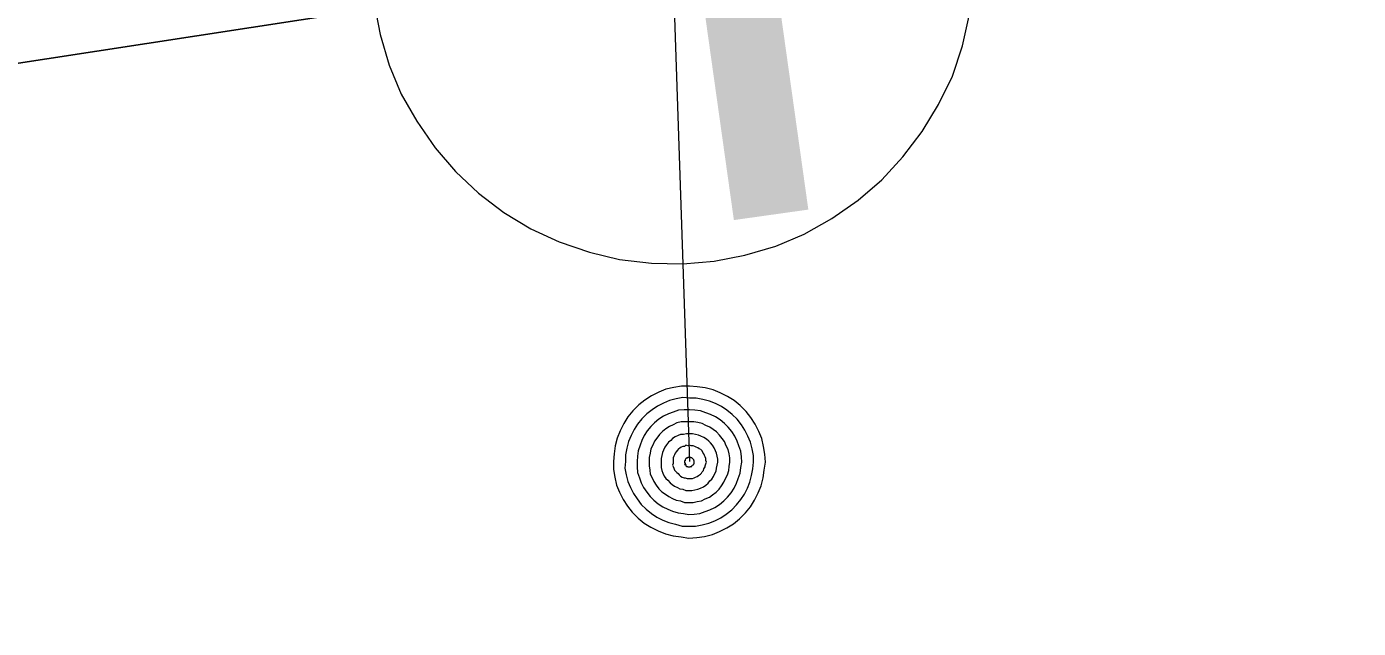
# Model space of a CAD drawing. Extents: x -807203 to -805207, y -993656 to -992505.
# Drawn here: x -807051.048 to -807048.84, y -993028.065 to -993027.068 of the extents above; entities that cross this region are included whole.
import ezdxf

# ---------------------------------------------------------------- set-up
doc = ezdxf.new("R2010")
doc.units = 0
doc.header["$LTSCALE"] = 0.4
for name, color, linetype, lineweight in [('1', 7, 'Continuous', 13), ('14', 7, 'Continuous', 25), ('17', 7, 'Continuous', 25), ('47', 7, 'Continuous', 13), ('9', 7, 'Continuous', 13)]:
    doc.layers.add(name, color=color, linetype=linetype, lineweight=lineweight)

msp = doc.modelspace()

# ---------------------------------------------------------------- linework, layer by layer
at = {"layer": '14', "lineweight": 13}
msp.add_line((-807049.977, -993026.962), (-807049.949, -993027.789), dxfattribs=at)
at = {"layer": '17'}
msp.add_lwpolyline([(-807110.708, -993075.809), (-807047.581, -993057.206), (-807051.701, -993027.227), (-807049.977, -993026.962)], dxfattribs=at)
at = {"layer": '47'}
msp.add_lwpolyline([(-807050.472, -993027.03), (-807050.462, -993027.081), (-807050.447, -993027.132), (-807050.427, -993027.18), (-807050.401, -993027.225), (-807050.371, -993027.269), (-807050.337, -993027.308), (-807050.299, -993027.344), (-807050.257, -993027.376), (-807050.212, -993027.403), (-807050.165, -993027.425), (-807050.115, -993027.442), (-807050.065, -993027.454), (-807050.012, -993027.46), (-807049.96, -993027.461), (-807049.908, -993027.457), (-807049.857, -993027.447), (-807049.806, -993027.432), (-807049.759, -993027.412), (-807049.713, -993027.386), (-807049.669, -993027.356), (-807049.63, -993027.322), (-807049.595, -993027.284), (-807049.563, -993027.242), (-807049.536, -993027.197), (-807049.513, -993027.15), (-807049.496, -993027.1), (-807049.485, -993027.05)], dxfattribs=at)
at = {"layer": '9'}
for points in [[(-807050.075, -993027.789), (-807050.075, -993027.802), (-807050.073, -993027.815), (-807050.07, -993027.828), (-807050.065, -993027.84), (-807050.059, -993027.852), (-807050.052, -993027.863), (-807050.044, -993027.873), (-807050.034, -993027.883), (-807050.024, -993027.891), (-807050.013, -993027.898), (-807050.001, -993027.904), (-807049.989, -993027.909), (-807049.976, -993027.912), (-807049.963, -993027.914), (-807049.95, -993027.916), (-807049.937, -993027.915), (-807049.924, -993027.913), (-807049.911, -993027.91), (-807049.899, -993027.905), (-807049.887, -993027.899), (-807049.876, -993027.892), (-807049.866, -993027.884), (-807049.856, -993027.874), (-807049.848, -993027.864), (-807049.841, -993027.853), (-807049.835, -993027.841), (-807049.83, -993027.829), (-807049.827, -993027.816), (-807049.825, -993027.803), (-807049.823, -993027.79), (-807049.824, -993027.777), (-807049.826, -993027.764), (-807049.829, -993027.751), (-807049.834, -993027.739), (-807049.84, -993027.727), (-807049.847, -993027.716), (-807049.855, -993027.706), (-807049.865, -993027.696), (-807049.875, -993027.688), (-807049.886, -993027.681), (-807049.898, -993027.675), (-807049.91, -993027.67), (-807049.923, -993027.667), (-807049.936, -993027.665), (-807049.949, -993027.664), (-807049.962, -993027.664), (-807049.975, -993027.666), (-807049.988, -993027.669), (-807050, -993027.674), (-807050.012, -993027.68), (-807050.023, -993027.687), (-807050.033, -993027.695), (-807050.043, -993027.705), (-807050.051, -993027.715), (-807050.058, -993027.726), (-807050.064, -993027.738), (-807050.069, -993027.75), (-807050.072, -993027.763), (-807050.074, -993027.776)], [(-807050.055, -993027.789), (-807050.056, -993027.8), (-807050.054, -993027.811), (-807050.051, -993027.822), (-807050.047, -993027.832), (-807050.042, -993027.842), (-807050.036, -993027.851), (-807050.029, -993027.86), (-807050.021, -993027.868), (-807050.012, -993027.875), (-807050.003, -993027.881), (-807049.993, -993027.886), (-807049.983, -993027.89), (-807049.972, -993027.893), (-807049.961, -993027.896), (-807049.95, -993027.896), (-807049.939, -993027.896), (-807049.928, -993027.894), (-807049.917, -993027.891), (-807049.907, -993027.887), (-807049.897, -993027.882), (-807049.888, -993027.876), (-807049.879, -993027.869), (-807049.871, -993027.861), (-807049.864, -993027.852), (-807049.858, -993027.843), (-807049.853, -993027.833), (-807049.849, -993027.823), (-807049.846, -993027.812), (-807049.844, -993027.801), (-807049.843, -993027.79), (-807049.843, -993027.779), (-807049.845, -993027.768), (-807049.848, -993027.757), (-807049.852, -993027.747), (-807049.857, -993027.737), (-807049.863, -993027.728), (-807049.87, -993027.719), (-807049.878, -993027.711), (-807049.887, -993027.704), (-807049.896, -993027.698), (-807049.906, -993027.693), (-807049.916, -993027.689), (-807049.927, -993027.686), (-807049.938, -993027.684), (-807049.949, -993027.684), (-807049.96, -993027.683), (-807049.971, -993027.685), (-807049.982, -993027.688), (-807049.992, -993027.692), (-807050.002, -993027.697), (-807050.011, -993027.703), (-807050.02, -993027.71), (-807050.028, -993027.718), (-807050.035, -993027.727), (-807050.041, -993027.736), (-807050.046, -993027.746), (-807050.05, -993027.756), (-807050.053, -993027.767), (-807050.055, -993027.778)], [(-807050.036, -993027.789), (-807050.036, -993027.798), (-807050.035, -993027.807), (-807050.032, -993027.816), (-807050.029, -993027.824), (-807050.025, -993027.832), (-807050.02, -993027.84), (-807050.014, -993027.847), (-807050.008, -993027.853), (-807050.001, -993027.859), (-807049.993, -993027.864), (-807049.985, -993027.868), (-807049.977, -993027.871), (-807049.968, -993027.874), (-807049.959, -993027.875), (-807049.95, -993027.877), (-807049.941, -993027.876), (-807049.932, -993027.875), (-807049.923, -993027.872), (-807049.915, -993027.869), (-807049.907, -993027.865), (-807049.899, -993027.86), (-807049.892, -993027.854), (-807049.886, -993027.848), (-807049.88, -993027.841), (-807049.875, -993027.833), (-807049.871, -993027.825), (-807049.868, -993027.817), (-807049.865, -993027.808), (-807049.864, -993027.799), (-807049.862, -993027.79), (-807049.863, -993027.781), (-807049.864, -993027.772), (-807049.867, -993027.763), (-807049.87, -993027.755), (-807049.874, -993027.747), (-807049.879, -993027.739), (-807049.885, -993027.732), (-807049.891, -993027.726), (-807049.898, -993027.72), (-807049.906, -993027.715), (-807049.914, -993027.711), (-807049.922, -993027.708), (-807049.931, -993027.705), (-807049.94, -993027.704), (-807049.949, -993027.703), (-807049.958, -993027.703), (-807049.967, -993027.704), (-807049.976, -993027.707), (-807049.984, -993027.71), (-807049.992, -993027.714), (-807050, -993027.719), (-807050.007, -993027.725), (-807050.013, -993027.731), (-807050.019, -993027.738), (-807050.024, -993027.746), (-807050.028, -993027.754), (-807050.031, -993027.762), (-807050.034, -993027.771), (-807050.035, -993027.78)], [(-807050.016, -993027.789), (-807050.016, -993027.796), (-807050.015, -993027.803), (-807050.014, -993027.81), (-807050.011, -993027.816), (-807050.008, -993027.822), (-807050.004, -993027.828), (-807050, -993027.834), (-807049.995, -993027.839), (-807049.989, -993027.843), (-807049.983, -993027.847), (-807049.977, -993027.85), (-807049.971, -993027.853), (-807049.964, -993027.854), (-807049.957, -993027.857), (-807049.95, -993027.857), (-807049.943, -993027.857), (-807049.936, -993027.855), (-807049.929, -993027.854), (-807049.923, -993027.851), (-807049.916, -993027.848), (-807049.911, -993027.844), (-807049.905, -993027.84), (-807049.9, -993027.835), (-807049.896, -993027.829), (-807049.892, -993027.823), (-807049.889, -993027.817), (-807049.886, -993027.811), (-807049.884, -993027.804), (-807049.883, -993027.797), (-807049.882, -993027.79), (-807049.882, -993027.783), (-807049.883, -993027.776), (-807049.885, -993027.769), (-807049.888, -993027.763), (-807049.891, -993027.756), (-807049.895, -993027.751), (-807049.899, -993027.745), (-807049.904, -993027.74), (-807049.91, -993027.736), (-807049.915, -993027.732), (-807049.922, -993027.729), (-807049.928, -993027.726), (-807049.935, -993027.724), (-807049.942, -993027.723), (-807049.949, -993027.723), (-807049.956, -993027.723), (-807049.963, -993027.723), (-807049.97, -993027.725), (-807049.976, -993027.728), (-807049.982, -993027.731), (-807049.988, -993027.735), (-807049.994, -993027.739), (-807049.999, -993027.744), (-807050.003, -993027.75), (-807050.007, -993027.755), (-807050.01, -993027.762), (-807050.013, -993027.768), (-807050.014, -993027.775), (-807050.016, -993027.782)], [(-807049.996, -993027.789), (-807049.996, -993027.794), (-807049.996, -993027.799), (-807049.995, -993027.804), (-807049.993, -993027.808), (-807049.991, -993027.813), (-807049.988, -993027.817), (-807049.985, -993027.82), (-807049.981, -993027.824), (-807049.978, -993027.827), (-807049.974, -993027.83), (-807049.969, -993027.832), (-807049.965, -993027.834), (-807049.96, -993027.835), (-807049.955, -993027.837), (-807049.95, -993027.837), (-807049.945, -993027.837), (-807049.94, -993027.836), (-807049.935, -993027.835), (-807049.931, -993027.833), (-807049.926, -993027.831), (-807049.922, -993027.828), (-807049.918, -993027.825), (-807049.915, -993027.821), (-807049.912, -993027.818), (-807049.909, -993027.814), (-807049.907, -993027.809), (-807049.905, -993027.805), (-807049.904, -993027.8), (-807049.903, -993027.795), (-807049.902, -993027.79), (-807049.902, -993027.785), (-807049.903, -993027.78), (-807049.904, -993027.775), (-807049.906, -993027.771), (-807049.908, -993027.766), (-807049.911, -993027.762), (-807049.914, -993027.758), (-807049.917, -993027.755), (-807049.921, -993027.752), (-807049.925, -993027.749), (-807049.93, -993027.747), (-807049.934, -993027.745), (-807049.939, -993027.744), (-807049.944, -993027.743), (-807049.949, -993027.743), (-807049.954, -993027.743), (-807049.959, -993027.744), (-807049.964, -993027.744), (-807049.968, -993027.746), (-807049.973, -993027.748), (-807049.977, -993027.751), (-807049.98, -993027.754), (-807049.984, -993027.757), (-807049.987, -993027.761), (-807049.99, -993027.765), (-807049.992, -993027.77), (-807049.994, -993027.774), (-807049.995, -993027.779), (-807049.996, -993027.784)], [(-807049.976, -993027.789), (-807049.976, -993027.792), (-807049.977, -993027.795), (-807049.976, -993027.797), (-807049.975, -993027.8), (-807049.974, -993027.803), (-807049.972, -993027.805), (-807049.97, -993027.807), (-807049.968, -993027.809), (-807049.966, -993027.811), (-807049.964, -993027.813), (-807049.961, -993027.815), (-807049.958, -993027.816), (-807049.956, -993027.816), (-807049.953, -993027.817), (-807049.95, -993027.817), (-807049.947, -993027.817), (-807049.944, -993027.817), (-807049.941, -993027.816), (-807049.939, -993027.815), (-807049.936, -993027.814), (-807049.934, -993027.812), (-807049.931, -993027.81), (-807049.929, -993027.808), (-807049.928, -993027.806), (-807049.926, -993027.804), (-807049.925, -993027.801), (-807049.923, -993027.798), (-807049.923, -993027.796), (-807049.922, -993027.793), (-807049.921, -993027.79), (-807049.922, -993027.787), (-807049.922, -993027.784), (-807049.923, -993027.781), (-807049.924, -993027.779), (-807049.925, -993027.776), (-807049.927, -993027.774), (-807049.928, -993027.771), (-807049.93, -993027.769), (-807049.933, -993027.768), (-807049.935, -993027.766), (-807049.938, -993027.765), (-807049.94, -993027.764), (-807049.943, -993027.763), (-807049.946, -993027.763), (-807049.949, -993027.762), (-807049.952, -993027.763), (-807049.955, -993027.762), (-807049.957, -993027.764), (-807049.96, -993027.764), (-807049.963, -993027.765), (-807049.965, -993027.767), (-807049.967, -993027.768), (-807049.969, -993027.77), (-807049.971, -993027.773), (-807049.973, -993027.775), (-807049.974, -993027.778), (-807049.975, -993027.78), (-807049.976, -993027.783), (-807049.976, -993027.786)], [(-807049.957, -993027.789), (-807049.957, -993027.791), (-807049.957, -993027.791), (-807049.956, -993027.791), (-807049.956, -993027.793), (-807049.957, -993027.794), (-807049.955, -993027.794), (-807049.955, -993027.794), (-807049.955, -993027.796), (-807049.955, -993027.796), (-807049.954, -993027.797), (-807049.952, -993027.797), (-807049.952, -993027.797), (-807049.952, -993027.798), (-807049.95, -993027.798), (-807049.95, -993027.798), (-807049.949, -993027.798), (-807049.948, -993027.798), (-807049.948, -993027.797), (-807049.947, -993027.797), (-807049.945, -993027.797), (-807049.945, -993027.796), (-807049.945, -993027.796), (-807049.944, -993027.795), (-807049.944, -993027.795), (-807049.942, -993027.794), (-807049.942, -993027.793), (-807049.941, -993027.792), (-807049.941, -993027.792), (-807049.941, -993027.791), (-807049.941, -993027.79), (-807049.941, -993027.789), (-807049.941, -993027.788), (-807049.941, -993027.788), (-807049.942, -993027.787), (-807049.942, -993027.786), (-807049.943, -993027.785), (-807049.943, -993027.785), (-807049.944, -993027.784), (-807049.944, -993027.784), (-807049.945, -993027.783), (-807049.946, -993027.783), (-807049.947, -993027.782), (-807049.947, -993027.782), (-807049.948, -993027.782), (-807049.949, -993027.782), (-807049.95, -993027.782), (-807049.951, -993027.782), (-807049.951, -993027.782), (-807049.952, -993027.783), (-807049.953, -993027.782), (-807049.954, -993027.784), (-807049.954, -993027.784), (-807049.955, -993027.784), (-807049.955, -993027.784), (-807049.956, -993027.786), (-807049.956, -993027.787), (-807049.956, -993027.788), (-807049.957, -993027.788), (-807049.957, -993027.789)]]:
    msp.add_lwpolyline(points, close=True, dxfattribs=at)

# ---------------------------------------------------------------- texts
at = {"layer": '1'}
msp.add_text('PVC 315 ', height=1, rotation=8, dxfattribs=at).set_placement((-807049.984, -993027.404))

doc.saveas('drawing.dxf')
